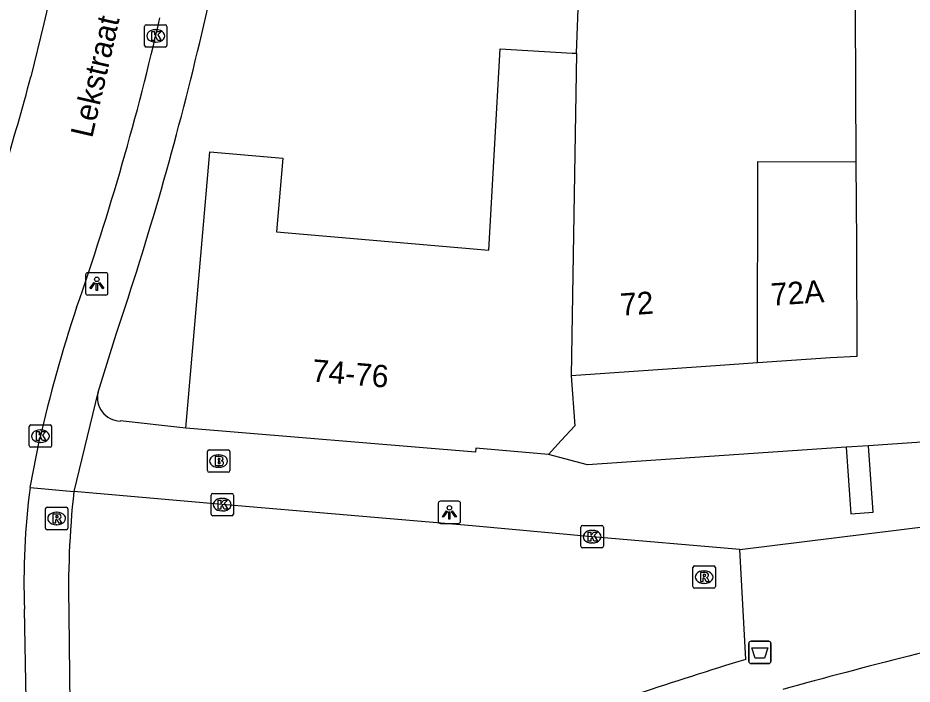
# Model space of a CAD drawing. Extents: x 157321 to 158827, y 386650 to 388532.
# Drawn here: x 157876.1 to 157916.06, y 387813.84 to 387843.64 of the extents above; entities that cross this region are included whole.
import ezdxf

# ---------------------------------------------------------------- set-up
doc = ezdxf.new("R2010")
doc.units = 0
for name, color, linetype in [('IMGEO_Afvalbak', 7, 'Continuous'), ('IMGEO_Brandkraan', 7, 'Continuous'), ('IMGEO_Fietspad_open', 7, 'Continuous'), ('IMGEO_Groenvoorziening', 7, 'Continuous'), ('IMGEO_Kolk', 7, 'Continuous'), ('IMGEO_Lichtpunt', 7, 'Continuous'), ('IMGEO_Openbare_ruimte_label', 7, 'Continuous'), ('IMGEO_Pand', 7, 'Continuous'), ('IMGEO_Pand_nummerreeks', 7, 'Continuous'), ('IMGEO_Rijbaan_lokaal_open', 7, 'Continuous'), ('IMGEO_Rioolput', 7, 'Continuous'), ('IMGEO_Voetpad_open', 7, 'Continuous')]:
    doc.layers.add(name, color=color, linetype=linetype)

msp = doc.modelspace()

# ---------------------------------------------------------------- linework, layer by layer
at = {"layer": 'IMGEO_Afvalbak'}
for p, q in [((157908.858, 387815.76), (157909.648, 387815.76)), ((157909.648, 387815.76), (157908.858, 387815.76)), ((157908.758, 387814.86), (157908.758, 387815.66)), ((157908.758, 387815.66), (157908.758, 387814.86)), ((157909.748, 387815.66), (157909.748, 387814.86)), ((157909.748, 387814.86), (157909.748, 387815.66)), ((157909.648, 387814.76), (157908.858, 387814.76)), ((157908.858, 387814.76), (157909.648, 387814.76))]:
    msp.add_line(p, q, dxfattribs=at)
msp.add_lwpolyline([(157908.901, 387815.474), (157909.605, 387815.474), (157909.456, 387815.004), (157909.05, 387815.004), (157908.901, 387815.474)], dxfattribs=at)
for centre, start, end in [((157908.858, 387815.66), 90, 180), ((157908.858, 387815.66), 90, 180), ((157909.648, 387815.66), 0, 90), ((157909.648, 387815.66), 360, 90), ((157908.858, 387814.86), 180, 270), ((157908.858, 387814.86), 180, 270), ((157909.648, 387814.86), 270, 0), ((157909.648, 387814.86), 270, 0)]:
    msp.add_arc(centre, 0.1, start, end, dxfattribs=at)
at = {"layer": 'IMGEO_Brandkraan'}
for p, q in [((157884.568, 387823.392), (157884.568, 387824.244)), ((157884.643, 387824.318), (157885.495, 387824.318)), ((157885.569, 387824.244), (157885.569, 387823.392)), ((157885.056, 387824.098), (157885.081, 387824.098)), ((157885.079, 387823.538), (157885.054, 387823.538)), ((157885.495, 387823.318), (157884.643, 387823.318))]:
    msp.add_line(p, q, dxfattribs=at)
for points in [[(157884.568, 387823.392), (157884.568, 387824.244)], [(157884.643, 387824.318), (157885.495, 387824.318)], [(157885.569, 387824.244), (157885.569, 387823.392)], [(157884.916, 387824.018), (157884.916, 387823.618), (157885.129, 387823.618)], [(157885.147, 387824.018), (157884.916, 387824.018)], [(157885.095, 387823.937), (157885.041, 387823.937), (157885.041, 387823.861)], [(157885.041, 387823.861), (157885.094, 387823.861)], [(157885.103, 387823.785), (157885.041, 387823.785), (157885.041, 387823.704)], [(157885.041, 387823.704), (157885.103, 387823.704)], [(157885.495, 387823.318), (157884.643, 387823.318)]]:
    msp.add_lwpolyline(points, dxfattribs=at)
for centre, radius, start, end in [((157884.645, 387824.242), 0.0765, 91.552, 178.448), ((157884.645, 387824.242), 0.0765, 91.552, 178.448), ((157885.493, 387824.242), 0.0765, 1.552, 88.448), ((157885.493, 387824.242), 0.0765, 1.552, 88.448), ((157885.096, 387823.899), 0.0379, 267.8285, 90.9355), ((157885.104, 387823.744), 0.0404, 269.8759, 90.5077), ((157885.151, 387823.873), 0.145, 59.4692, 91.5367), ((157885.176, 387823.92), 0.0922, 285.5137, 58.1501), ((157885.181, 387823.728), 0.105, 301.3115, 78.989), ((157884.645, 387823.394), 0.0765, 181.552, 268.448), ((157884.645, 387823.394), 0.0765, 181.552, 268.448), ((157885.135, 387823.869), 0.251, 268.6676, 293.5347), ((157885.493, 387823.394), 0.0765, 271.552, 358.448), ((157885.493, 387823.394), 0.0765, 271.552, 358.448)]:
    msp.add_arc(centre, radius, start, end, dxfattribs=at)
for centre, major_axis, ratio, start_param, end_param in [((157885.055, 387823.818), (-0.387, 0.002), 0.722429, 4.712389, 7.853982), ((157885.08, 387823.818), (-0.39, 0.002), 0.717154, 1.570796, 4.712389)]:
    msp.add_ellipse(centre, major_axis=major_axis, ratio=ratio, start_param=start_param, end_param=end_param, dxfattribs=at)
at = {"layer": 'IMGEO_Fietspad_open'}
msp.add_arc((157977.423, 387570.302), 252.403, 102.78591, 105.4275, dxfattribs=at)
at = {"layer": 'IMGEO_Groenvoorziening'}
msp.add_lwpolyline([(157914.112, 387824.501), (157913.114, 387824.434)], dxfattribs=at)
at = {"layer": 'IMGEO_Kolk'}
for p, q in [((157881.831, 387843.328), (157882.683, 387843.328)), ((157881.756, 387842.402), (157881.756, 387843.254)), ((157882.244, 387843.108), (157882.269, 387843.108)), ((157882.757, 387843.254), (157882.757, 387842.402)), ((157882.267, 387842.548), (157882.242, 387842.548)), ((157882.683, 387842.328), (157881.831, 387842.328)), ((157876.607, 387824.507), (157876.607, 387825.359)), ((157876.682, 387825.433), (157877.534, 387825.433)), ((157877.608, 387825.359), (157877.608, 387824.507)), ((157877.095, 387825.213), (157877.12, 387825.213)), ((157877.118, 387824.653), (157877.093, 387824.653)), ((157877.534, 387824.433), (157876.682, 387824.433)), ((157884.73, 387821.444), (157884.73, 387822.296)), ((157884.805, 387822.37), (157885.657, 387822.37)), ((157885.218, 387822.15), (157885.243, 387822.15)), ((157885.731, 387822.296), (157885.731, 387821.444)), ((157885.657, 387821.37), (157884.805, 387821.37)), ((157885.241, 387821.59), (157885.216, 387821.59)), ((157901.258, 387820.011), (157901.258, 387820.863)), ((157901.333, 387820.937), (157902.185, 387820.937)), ((157901.746, 387820.717), (157901.771, 387820.717)), ((157902.259, 387820.863), (157902.259, 387820.011)), ((157901.769, 387820.157), (157901.744, 387820.157)), ((157902.185, 387819.937), (157901.333, 387819.937))]:
    msp.add_line(p, q, dxfattribs=at)
for points in [[(157881.831, 387843.328), (157882.683, 387843.328)], [(157881.756, 387842.402), (157881.756, 387843.254)], [(157882.077, 387843.028), (157882.2, 387843.028), (157882.2, 387842.877), (157882.33, 387843.028), (157882.494, 387843.028), (157882.348, 387842.877), (157882.501, 387842.628), (157882.349, 387842.628), (157882.264, 387842.792), (157882.2, 387842.725), (157882.2, 387842.628), (157882.077, 387842.628), (157882.077, 387843.028)], [(157882.757, 387843.254), (157882.757, 387842.402)], [(157882.683, 387842.328), (157881.831, 387842.328)], [(157876.607, 387824.507), (157876.607, 387825.359)], [(157876.682, 387825.433), (157877.534, 387825.433)], [(157877.608, 387825.359), (157877.608, 387824.507)], [(157876.928, 387825.133), (157877.051, 387825.133), (157877.051, 387824.982), (157877.181, 387825.133), (157877.345, 387825.133), (157877.199, 387824.982), (157877.352, 387824.733), (157877.2, 387824.733), (157877.115, 387824.897), (157877.051, 387824.83), (157877.051, 387824.733), (157876.928, 387824.733), (157876.928, 387825.133)], [(157877.534, 387824.433), (157876.682, 387824.433)], [(157884.73, 387821.444), (157884.73, 387822.296)], [(157884.805, 387822.37), (157885.657, 387822.37)], [(157885.731, 387822.296), (157885.731, 387821.444)], [(157885.051, 387822.07), (157885.174, 387822.07), (157885.174, 387821.919), (157885.304, 387822.07), (157885.468, 387822.07), (157885.322, 387821.919), (157885.475, 387821.67), (157885.323, 387821.67), (157885.238, 387821.834), (157885.174, 387821.767), (157885.174, 387821.67), (157885.051, 387821.67), (157885.051, 387822.07)], [(157885.657, 387821.37), (157884.805, 387821.37)], [(157901.258, 387820.011), (157901.258, 387820.863)], [(157901.333, 387820.937), (157902.185, 387820.937)], [(157901.579, 387820.637), (157901.702, 387820.637), (157901.702, 387820.486), (157901.832, 387820.637), (157901.996, 387820.637), (157901.85, 387820.486), (157902.003, 387820.237), (157901.851, 387820.237), (157901.766, 387820.401), (157901.702, 387820.334), (157901.702, 387820.237), (157901.579, 387820.237), (157901.579, 387820.637)], [(157902.259, 387820.863), (157902.259, 387820.011)], [(157902.185, 387819.937), (157901.333, 387819.937)]]:
    msp.add_lwpolyline(points, dxfattribs=at)
for centre, start, end in [((157881.833, 387843.252), 91.552, 178.448), ((157881.833, 387843.252), 91.552, 178.448), ((157882.681, 387843.252), 1.552, 88.448), ((157882.681, 387843.252), 1.552, 88.448), ((157881.833, 387842.404), 181.552, 268.448), ((157881.833, 387842.404), 181.552, 268.448), ((157882.681, 387842.404), 271.552, 358.448), ((157882.681, 387842.404), 271.552, 358.448), ((157876.684, 387825.357), 91.552, 178.448), ((157876.684, 387825.357), 91.552, 178.448), ((157877.532, 387825.357), 1.552, 88.448), ((157877.532, 387825.357), 1.552, 88.448), ((157876.684, 387824.509), 181.552, 268.448), ((157876.684, 387824.509), 181.552, 268.448), ((157877.532, 387824.509), 271.552, 358.448), ((157877.532, 387824.509), 271.552, 358.448), ((157884.807, 387822.294), 91.552, 178.448), ((157884.807, 387822.294), 91.552, 178.448), ((157885.655, 387822.294), 1.552, 88.448), ((157885.655, 387822.294), 1.552, 88.448), ((157884.807, 387821.446), 181.552, 268.448), ((157884.807, 387821.446), 181.552, 268.448), ((157885.655, 387821.446), 271.552, 358.448), ((157885.655, 387821.446), 271.552, 358.448), ((157901.335, 387820.861), 91.552, 178.448), ((157901.335, 387820.861), 91.552, 178.448), ((157902.183, 387820.861), 1.552, 88.448), ((157902.183, 387820.861), 1.552, 88.448), ((157901.335, 387820.013), 181.552, 268.448), ((157901.335, 387820.013), 181.552, 268.448), ((157902.183, 387820.013), 271.552, 358.448), ((157902.183, 387820.013), 271.552, 358.448)]:
    msp.add_arc(centre, 0.0765, start, end, dxfattribs=at)
for centre, major_axis, ratio, start_param, end_param in [((157882.243, 387842.828), (-0.387, 0.002), 0.722429, 4.712389, 7.853982), ((157882.268, 387842.828), (-0.39, 0.002), 0.717154, 1.570796, 4.712389), ((157877.094, 387824.933), (-0.387, 0.002), 0.722429, 4.712389, 7.853982), ((157877.119, 387824.933), (-0.39, 0.002), 0.717154, 1.570796, 4.712389), ((157885.217, 387821.87), (-0.387, 0.002), 0.722429, 4.712389, 7.853982), ((157885.242, 387821.87), (-0.39, 0.002), 0.717154, 1.570796, 4.712389), ((157901.745, 387820.437), (-0.387, 0.002), 0.722429, 4.712389, 7.853982), ((157901.77, 387820.437), (-0.39, 0.002), 0.717154, 1.570796, 4.712389)]:
    msp.add_ellipse(centre, major_axis=major_axis, ratio=ratio, start_param=start_param, end_param=end_param, dxfattribs=at)
at = {"layer": 'IMGEO_Lichtpunt'}
for p, q in [((157879.127, 387832.145), (157879.127, 387831.338)), ((157879.127, 387832.145), (157879.127, 387831.338)), ((157880.029, 387832.24), (157879.221, 387832.24)), ((157880.029, 387832.24), (157879.221, 387832.24)), ((157880.123, 387831.338), (157880.123, 387832.145)), ((157880.123, 387831.338), (157880.123, 387832.145)), ((157879.221, 387831.244), (157880.029, 387831.244)), ((157879.221, 387831.244), (157880.029, 387831.244)), ((157894.882, 387821.929), (157894.882, 387821.122)), ((157894.882, 387821.929), (157894.882, 387821.122)), ((157895.784, 387822.024), (157894.976, 387822.024)), ((157895.784, 387822.024), (157894.976, 387822.024)), ((157895.878, 387821.122), (157895.878, 387821.929)), ((157895.878, 387821.122), (157895.878, 387821.929)), ((157894.976, 387821.028), (157895.784, 387821.028)), ((157894.976, 387821.028), (157895.784, 387821.028))]:
    msp.add_line(p, q, dxfattribs=at)
for points in [[(157879.501, 387831.809), (157879.54, 387831.781), (157879.352, 387831.519), (157879.314, 387831.546), (157879.501, 387831.809)], [(157879.603, 387831.761), (157879.65, 387831.761), (157879.65, 387831.439), (157879.603, 387831.439), (157879.603, 387831.761)], [(157879.713, 387831.781), (157879.751, 387831.808), (157879.938, 387831.546), (157879.899, 387831.518), (157879.713, 387831.781)], [(157895.256, 387821.593), (157895.295, 387821.565), (157895.107, 387821.303), (157895.069, 387821.33), (157895.256, 387821.593)], [(157895.358, 387821.545), (157895.405, 387821.545), (157895.405, 387821.223), (157895.358, 387821.223), (157895.358, 387821.545)], [(157895.468, 387821.565), (157895.506, 387821.592), (157895.693, 387821.33), (157895.654, 387821.302), (157895.468, 387821.565)]]:
    msp.add_lwpolyline(points, dxfattribs=at)
for centre in [(157879.626, 387831.943), (157895.381, 387821.727)]:
    msp.add_circle(centre, 0.0994, dxfattribs=at)
for centre, start, end in [((157879.221, 387832.145), 90, 180), ((157879.221, 387832.145), 90, 180), ((157880.029, 387832.145), 0, 90), ((157880.029, 387832.145), 0, 90), ((157879.221, 387831.338), 180, 270), ((157879.221, 387831.338), 180, 270), ((157880.029, 387831.338), 270, 0), ((157880.029, 387831.338), 270, 360), ((157894.976, 387821.929), 90, 180), ((157894.976, 387821.929), 90, 180), ((157895.784, 387821.929), 0, 90), ((157895.784, 387821.929), 0, 90), ((157894.976, 387821.122), 180, 270), ((157894.976, 387821.122), 180, 270), ((157895.784, 387821.122), 270, 0), ((157895.784, 387821.122), 270, 360)]:
    msp.add_arc(centre, 0.0946, start, end, dxfattribs=at)
at = {"layer": 'IMGEO_Pand'}
for points in [[(157901.601, 387856.196), (157907.091, 387856.225), (157907.05, 387864.217), (157913.406, 387864.25), (157913.459, 387854.109), (157913.547, 387837.205)], [(157901.052, 387842.051), (157901.144, 387844.434)], [(157883.61, 387825.287), (157884.682, 387837.641), (157887.941, 387837.357), (157887.654, 387834.069), (157897.139, 387833.242), (157897.652, 387842.245), (157900.862, 387842.062), (157901.052, 387842.051)], [(157901.052, 387842.051), (157900.825, 387827.632)], [(157909.15, 387828.204), (157909.157, 387837.206), (157913.547, 387837.205)], [(157913.547, 387837.205), (157913.566, 387833.532), (157913.592, 387828.494), (157912.408, 387828.428), (157909.15, 387828.204)], [(157909.15, 387828.204), (157907.271, 387828.075), (157900.825, 387827.632)], [(157900.825, 387827.632), (157900.981, 387825.39), (157900.379, 387824.733), (157899.808, 387824.109)], [(157899.808, 387824.109), (157896.556, 387824.393), (157896.541, 387824.213), (157883.61, 387825.287)]]:
    msp.add_lwpolyline(points, dxfattribs=at)
at = {"layer": 'IMGEO_Rijbaan_lokaal_open'}
for points in [[(157881.023, 387859.868), (157879.804, 387854.43), (157877.855, 387845.934), (157877.263, 387843.377), (157876.678, 387840.999)], [(157876.646, 387822.643), (157877.07, 387824.769)], [(157876.527, 387810.213), (157876.526, 387810.314), (157876.477, 387812.334), (157876.39, 387817.19)]]:
    msp.add_lwpolyline(points, dxfattribs=at)
for centre, radius, start, end in [((157766.094, 387870.045), 119.307, 340.73677, 347.21124), ((157740.986, 387877.353), 140.478, 341.39848, 345.00173), ((157935.349, 387811.68), 59.731, 161.44868, 167.34229), ((157909.645, 387818.361), 33.276, 172.6071, 182.0172)]:
    msp.add_arc(centre, radius, start, end, dxfattribs=at)
at = {"layer": 'IMGEO_Rioolput'}
for p, q in [((157877.405, 387821.75), (157878.257, 387821.75)), ((157877.33, 387820.824), (157877.33, 387821.676)), ((157877.818, 387821.53), (157877.843, 387821.53)), ((157878.331, 387821.676), (157878.331, 387820.824)), ((157877.841, 387820.97), (157877.816, 387820.97)), ((157878.257, 387820.75), (157877.405, 387820.75)), ((157906.263, 387818.204), (157906.263, 387819.056)), ((157906.338, 387819.13), (157907.19, 387819.13)), ((157907.264, 387819.056), (157907.264, 387818.204)), ((157906.751, 387818.91), (157906.776, 387818.91)), ((157906.774, 387818.35), (157906.749, 387818.35)), ((157907.19, 387818.13), (157906.338, 387818.13))]:
    msp.add_line(p, q, dxfattribs=at)
for points in [[(157877.405, 387821.75), (157878.257, 387821.75)], [(157877.33, 387820.824), (157877.33, 387821.676)], [(157877.919, 387821.448), (157877.667, 387821.45), (157877.667, 387821.05)], [(157877.845, 387821.369), (157877.791, 387821.369), (157877.791, 387821.288)], [(157878.331, 387821.676), (157878.331, 387820.824)], [(157877.667, 387821.05), (157877.791, 387821.05), (157877.791, 387821.212), (157877.802, 387821.212)], [(157877.791, 387821.288), (157877.843, 387821.288)], [(157877.849, 387821.183), (157877.92, 387821.05), (157878.06, 387821.05), (157877.995, 387821.176)], [(157878.257, 387820.75), (157877.405, 387820.75)], [(157906.263, 387818.204), (157906.263, 387819.056)], [(157906.338, 387819.13), (157907.19, 387819.13)], [(157907.264, 387819.056), (157907.264, 387818.204)], [(157906.852, 387818.828), (157906.6, 387818.83), (157906.6, 387818.43)], [(157906.6, 387818.43), (157906.724, 387818.43), (157906.724, 387818.592), (157906.735, 387818.592)], [(157906.778, 387818.749), (157906.724, 387818.749), (157906.724, 387818.668)], [(157906.724, 387818.668), (157906.776, 387818.668)], [(157906.782, 387818.563), (157906.853, 387818.43), (157906.993, 387818.43), (157906.928, 387818.556)], [(157907.19, 387818.13), (157906.338, 387818.13)]]:
    msp.add_lwpolyline(points, dxfattribs=at)
for centre, radius, start, end in [((157877.407, 387821.674), 0.0765, 91.552, 178.448), ((157877.407, 387821.674), 0.0765, 91.552, 178.448), ((157878.255, 387821.674), 0.0765, 1.552, 88.448), ((157878.255, 387821.674), 0.0765, 1.552, 88.448), ((157877.851, 387821.273), 0.0964, 77.0061, 93.1865), ((157877.865, 387821.33), 0.0378, 276.6634, 79.6772), ((157877.918, 387821.338), 0.109, 350.3612, 89.416), ((157877.801, 387821.159), 0.0533, 26.0293, 88.6989), ((157877.827, 387821.477), 0.19, 274.7715, 282.9687), ((157877.916, 387821.338), 0.112, 277.5842, 350.9817), ((157877.9, 387821.123), 0.108, 29.5134, 73.7905), ((157877.407, 387820.826), 0.0765, 181.552, 268.448), ((157877.407, 387820.826), 0.0765, 181.552, 268.448), ((157878.255, 387820.826), 0.0765, 271.552, 358.448), ((157878.255, 387820.826), 0.0765, 271.552, 358.448), ((157906.34, 387819.054), 0.0765, 91.552, 178.448), ((157906.34, 387819.054), 0.0765, 91.552, 178.448), ((157907.188, 387819.054), 0.0765, 1.552, 88.448), ((157907.188, 387819.054), 0.0765, 1.552, 88.448), ((157906.734, 387818.539), 0.0533, 26.0293, 88.6989), ((157906.76, 387818.857), 0.19, 274.7715, 282.9687), ((157906.784, 387818.653), 0.0964, 77.0061, 93.1865), ((157906.798, 387818.71), 0.0378, 276.6634, 79.6772), ((157906.851, 387818.718), 0.109, 350.3612, 89.416), ((157906.849, 387818.718), 0.112, 277.5842, 350.9817), ((157906.833, 387818.503), 0.108, 29.5134, 73.7905), ((157906.34, 387818.206), 0.0765, 181.552, 268.448), ((157906.34, 387818.206), 0.0765, 181.552, 268.448), ((157907.188, 387818.206), 0.0765, 271.552, 358.448), ((157907.188, 387818.206), 0.0765, 271.552, 358.448)]:
    msp.add_arc(centre, radius, start, end, dxfattribs=at)
for centre, major_axis, ratio, start_param, end_param in [((157877.817, 387821.25), (-0.387, 0.002), 0.722429, 4.712389, 7.853982), ((157877.842, 387821.25), (-0.39, 0.002), 0.717154, 1.570796, 4.712389), ((157906.75, 387818.63), (-0.387, 0.002), 0.722429, 4.712389, 7.853982), ((157906.775, 387818.63), (-0.39, 0.002), 0.717154, 1.570796, 4.712389)]:
    msp.add_ellipse(centre, major_axis=major_axis, ratio=ratio, start_param=start_param, end_param=end_param, dxfattribs=at)
at = {"layer": 'IMGEO_Voetpad_open'}
for points in [[(157884.224, 387842.54), (157885.428, 387847.784), (157887.329, 387856.068), (157887.56, 387857.128)], [(157879.684, 387826.898), (157880.484, 387829.489)], [(157879.684, 387826.898), (157879.675, 387826.883), (157878.598, 387822.464)], [(157883.61, 387825.287), (157880.666, 387825.61)], [(157916.906, 387824.69), (157914.112, 387824.501)], [(157913.114, 387824.434), (157901.552, 387823.654), (157899.808, 387824.109)], [(157913.114, 387824.434), (157913.315, 387821.459), (157914.313, 387821.527), (157914.112, 387824.501)], [(157876.646, 387822.643), (157878.598, 387822.464)], [(157908.364, 387819.858), (157901.758, 387820.436), (157896.401, 387820.916), (157885.231, 387821.869), (157878.598, 387822.464)], [(157908.364, 387819.858), (157924.124, 387821.809)], [(157908.619, 387814.952), (157908.364, 387819.858)], [(157878.378, 387816.963), (157878.438, 387811.584)]]:
    msp.add_lwpolyline(points, dxfattribs=at)
for centre, radius, start, end in [((157744.265, 387875.586), 143.808, 341.30385, 346.71493), ((157880.692, 387826.648), 1.039, 166.0991, 268.5463), ((157920.012, 387818.053), 41.649, 173.9202, 181.4994), ((157981.423, 387579.181), 246.756, 107.16025, 109.51683)]:
    msp.add_arc(centre, radius, start, end, dxfattribs=at)

# ---------------------------------------------------------------- texts
at = {"layer": 'IMGEO_Openbare_ruimte_label'}
msp.add_text('Lekstraat', height=1, rotation=77.0612, dxfattribs=at).set_placement((157879.416, 387838.229))
at = {"layer": 'IMGEO_Pand_nummerreeks'}
for s, rotation, p in [('72A', 3.913, (157909.777, 387830.763)), ('72', 3.9313, (157903.048, 387830.311)), ('74-76', 355.2521, (157889.21, 387827.377))]:
    msp.add_text(s, height=1, rotation=rotation, dxfattribs=at).set_placement(p)

doc.saveas('drawing.dxf')
